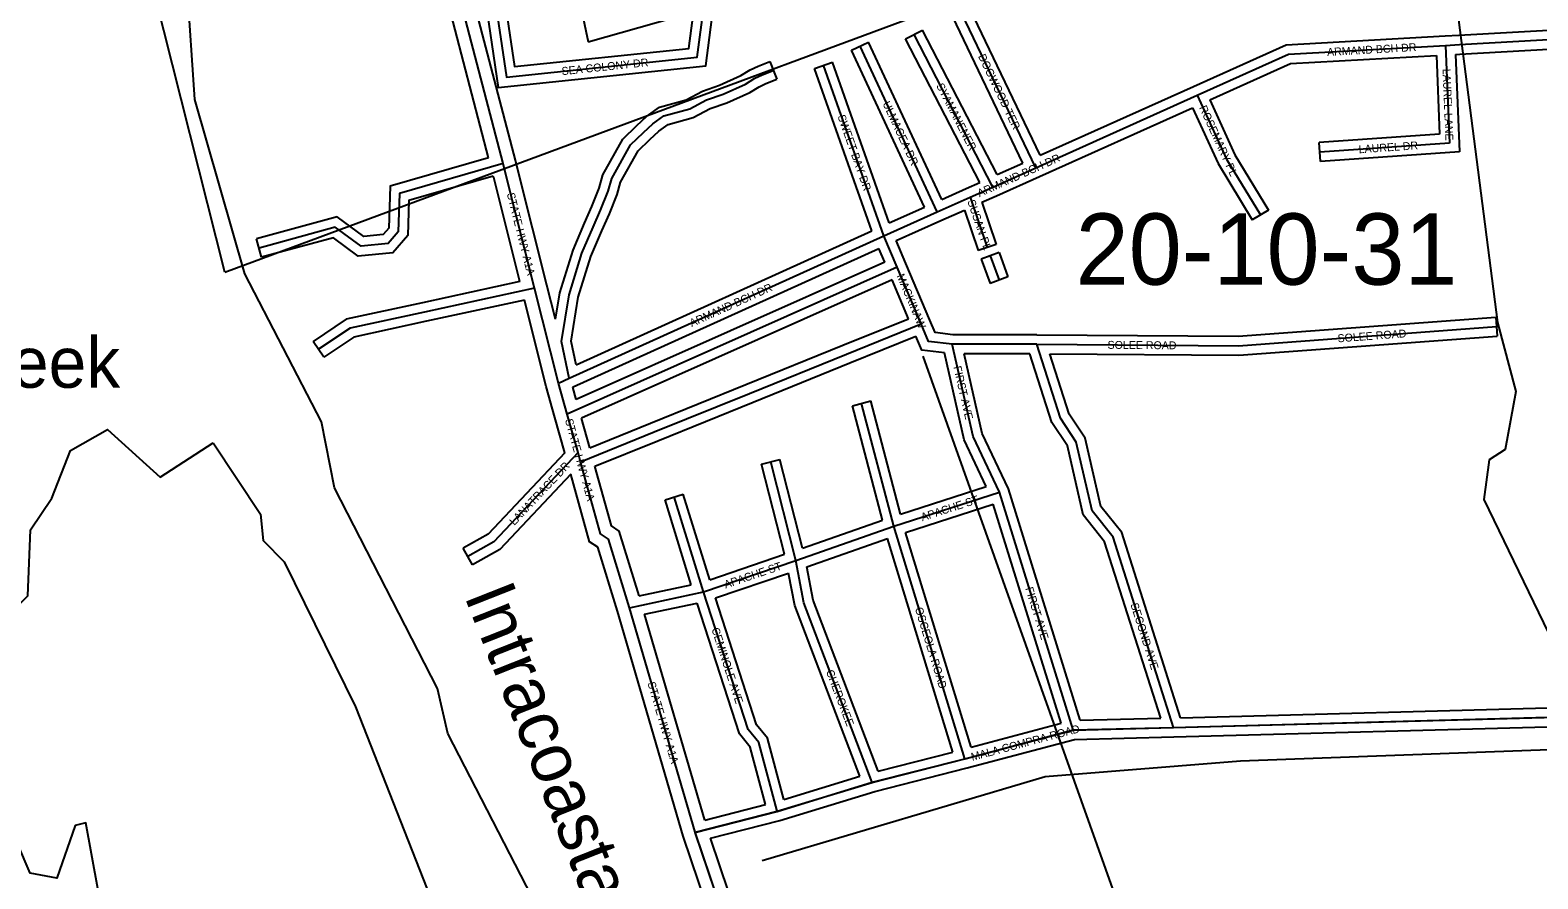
# Model space of a CAD drawing. Extents: x 457167 to 656239, y 1787309 to 1969297.
# Drawn here: x 589617 to 594373, y 1920018 to 1922697 of the extents above; entities that cross this region are included whole.
import ezdxf

# ---------------------------------------------------------------- set-up
doc = ezdxf.new("R2010")
doc.units = 0
for name, color, linetype in [('Level 1', 7, 'Continuous'), ('Level 2', 7, 'Continuous'), ('Level 22', 7, 'Continuous'), ('Level 23', 7, 'Continuous'), ('Level 31', 7, 'Continuous'), ('Level 32', 7, 'Continuous'), ('Level 34', 7, 'Continuous'), ('Level 41', 7, 'Continuous'), ('Level 5', 7, 'Continuous'), ('Level 8', 7, 'Continuous')]:
    doc.layers.add(name, color=color, linetype=linetype)

msp = doc.modelspace()

# ---------------------------------------------------------------- linework, layer by layer
at = {"layer": 'Level 1'}
for p, q in [((590230.84, 1921932.634), (589784.466, 1923706.976)), ((590230.84, 1921932.634), (592741.222, 1922864.576)), ((592432.879, 1921667.715), (597001.468, 1908832.252))]:
    msp.add_line(p, q, dxfattribs=at)
at = {"layer": 'Level 22'}
for p, q in [((591117.742, 1922241.643), (591108.589, 1922276.569)), ((591207.989, 1921882.567), (591117.742, 1922241.643)), ((591283.406, 1921582.792), (591207.989, 1921882.567)), ((591310.879, 1921484.924), (591283.406, 1921582.792)), ((591344.984, 1921363.407), (591310.879, 1921484.924)), ((591352.878, 1921334.666), (591344.984, 1921363.407)), ((591714.672, 1920164.918), (591507.455, 1920873.658))]:
    msp.add_line(p, q, dxfattribs=at)
for points in [[(591108.589, 1922276.569), (590943.839, 1922908.873), (590877.617, 1923375.546)], [(591507.455, 1920873.658), (591441.104, 1921090.506), (591416.031, 1921107.277), (591352.878, 1921334.666)], [(592524.986, 1917767.466), (592511.067, 1917804.218), (592485.99, 1917820.989), (592477.872, 1917904.641), (592336.729, 1918246.346), (592320.376, 1918346.376), (592270.297, 1918421.736), (592146.144, 1918847.05), (591863.687, 1919606.101), (591838.916, 1919797.785), (591714.672, 1920164.918)]]:
    msp.add_lwpolyline(points, dxfattribs=at)
at = {"layer": 'Level 23'}
for p, q in [((591156.537, 1922251.392), (591147.284, 1922286.709)), ((591246.783, 1921892.317), (591156.537, 1922251.392)), ((591078.949, 1922231.892), (591077.775, 1922236.36)), ((591161.561, 1921903.191), (591078.949, 1922231.892)), ((591273.864, 1921784.675), (591246.78, 1921892.326)), ((591244.748, 1921572.504), (591176.201, 1921844.97)), ((591272.368, 1921474.113), (591244.748, 1921572.504)), ((591339.61, 1921530.579), (591328.482, 1921570.221)), ((591303.519, 1921363.125), (591272.367, 1921474.116)), ((591382.182, 1921378.901), (591355.999, 1921472.191)), ((591676.514, 1920152.888), (591469.063, 1920862.432)), ((591745.025, 1920203.646), (591555.127, 1920853.151))]:
    msp.add_line(p, q, dxfattribs=at)
for points in [[(591062.599, 1922294.434), (590904.555, 1922900.996), (590833.319, 1923403.017)], [(591147.297, 1922286.654), (590983.121, 1922916.751), (590917.518, 1923379.076)], [(591469.063, 1920862.432), (591407.023, 1921065.178), (591381.46, 1921082.277), (591322.246, 1921295.48)], [(591537.913, 1920910.83), (591475.186, 1921115.833), (591450.602, 1921132.277), (591398.276, 1921320.683)], [(592487.578, 1917753.299), (592478.192, 1917778.082), (592448.007, 1917798.27), (592438.632, 1917894.862), (592297.997, 1918235.34), (592282.29, 1918331.416), (592233.608, 1918404.675), (592108.152, 1918834.454), (591824.603, 1919596.438), (591799.754, 1919788.721), (591676.514, 1920152.888)], [(592562.394, 1917781.633), (592543.942, 1917830.353), (592523.974, 1917843.708), (592517.111, 1917914.42), (592375.46, 1918257.352), (592358.462, 1918361.336), (592306.986, 1918438.798), (592184.137, 1918859.646), (591902.772, 1919615.764), (591878.078, 1919806.847), (591763.183, 1920146.356)]]:
    msp.add_lwpolyline(points, dxfattribs=at)
at = {"layer": 'Level 31'}
for p, q in [((592789.117, 1922262.736), (592542.793, 1922776.261)), ((592653.336, 1922201.876), (592405.369, 1922683.041)), ((594125.566, 1922651.381), (594744.584, 1922685.982)), ((592477.806, 1922123.268), (592234.68, 1922646.971)), ((594081.95, 1922648.905), (594125.566, 1922651.381)), ((594081.95, 1922648.905), (594094.544, 1922340.518)), ((592309.589, 1922047.921), (592119.87, 1922586.443)), ((592789.117, 1922262.736), (593298.85, 1922491.686)), ((593298.85, 1922491.686), (593390.826, 1922289.901)), ((594094.544, 1922340.518), (593685.241, 1922312.117)), ((592653.336, 1922201.876), (592789.117, 1922262.736)), ((593390.826, 1922289.901), (593497.754, 1922113.522)), ((592581.789, 1922169.636), (592653.336, 1922201.876)), ((592477.806, 1922123.268), (592581.789, 1922169.636)), ((592581.789, 1922169.636), (592635.851, 1922010.994)), ((592309.589, 1922047.921), (592477.806, 1922123.268)), ((591317.114, 1921598.006), (592309.589, 1922047.921)), ((592351.679, 1921948.937), (592309.589, 1922047.921)), ((592645.021, 1921984.796), (592673.168, 1921907.655)), ((592351.679, 1921948.937), (591310.879, 1921484.924)), ((592427.312, 1921769.53), (592351.679, 1921948.937)), ((592191.695, 1921674.3), (592427.312, 1921769.53)), ((593429.058, 1921700.54), (594242.916, 1921761.348)), ((592792.296, 1921705.264), (592525.704, 1921705.722)), ((592792.296, 1921705.264), (593429.058, 1921700.54)), ((591886.123, 1921550.465), (592191.695, 1921674.3)), ((591283.406, 1921582.792), (591317.114, 1921598.006)), ((591585.319, 1921428.805), (591886.123, 1921550.465)), ((592341.374, 1921130.756), (592239.725, 1921518.941)), ((591352.878, 1921334.666), (591585.319, 1921428.805)), ((592032.647, 1921022.926), (591952.794, 1921333.981)), ((591740.775, 1920923.433), (591648.512, 1921223.6)), ((592341.374, 1921130.756), (592674.883, 1921238.547)), ((592907.152, 1920487.951), (592674.883, 1921238.547)), ((592032.647, 1921022.926), (592341.374, 1921130.756)), ((592565.404, 1920396.901), (592341.374, 1921130.756)), ((591740.775, 1920923.433), (592032.647, 1921022.926)), ((591507.455, 1920873.658), (591740.775, 1920923.433)), ((592565.404, 1920396.901), (592907.152, 1920487.951)), ((592907.152, 1920487.951), (593223.971, 1920495.775)), ((593223.971, 1920495.775), (594509.369, 1920530.696)), ((592273.253, 1920322.496), (592565.404, 1920396.901)), ((591973.128, 1920231.014), (592273.253, 1920322.496)), ((591714.672, 1920164.918), (591973.128, 1920231.014))]:
    msp.add_line(p, q, dxfattribs=at)
for points in [[(591032.25, 1923135.631), (591118.917, 1922548.921), (591721.149, 1922612.228), (591762.686, 1922927.799), (591780.184, 1922940.496), (591961.708, 1922995.453), (592400.146, 1922971.784), (592645.689, 1922931.359), (592879.411, 1922853.137), (593078.227, 1922800.432), (593189.093, 1922785.697)], [(593298.85, 1922491.686), (593585.99, 1922621.019), (594081.95, 1922648.905)], [(591317.114, 1921598.006), (591292.85, 1921714.051), (591316.621, 1921861.285), (591357.522, 1921992.489), (591392.937, 1922075.337), (591416.225, 1922128.388), (591439.843, 1922188.348), (591451.671, 1922229.056), (591510.32, 1922334.773), (591551.378, 1922373.975), (591580.657, 1922400.833), (591615.654, 1922426.591), (591697.67, 1922448.993), (591750.146, 1922476.902), (591802.924, 1922494.992), (591873.199, 1922526.871), (591902.463, 1922545.001), (591925.677, 1922555.871), (591960.971, 1922569.991)], [(591108.589, 1922276.569), (590781.779, 1922181.508), (590778.072, 1922060.786), (590745.594, 1922023.024), (590660.424, 1922014.811), (590579.187, 1922074.593), (590338.536, 1922009.201)], [(591207.989, 1921882.567), (590860.557, 1921807.18), (590625.969, 1921756.321), (590526.078, 1921689.588)], [(592525.704, 1921705.722), (592450.73, 1921714.216), (592427.312, 1921769.53)], [(592674.883, 1921238.547), (592591.931, 1921413.966), (592525.704, 1921705.722)], [(593223.971, 1920495.775), (593033.384, 1921096.476), (592966.799, 1921179.864), (592916.963, 1921396.681), (592867.204, 1921471.676), (592792.296, 1921705.264)], [(591344.984, 1921363.407), (591079.801, 1921081.686), (590997.422, 1921035.285)], [(592273.253, 1920322.496), (592057.519, 1920889.426), (592032.647, 1921022.926)], [(591973.128, 1920231.014), (591915.034, 1920447.846), (591881.743, 1920489.724), (591740.775, 1920923.433)]]:
    msp.add_lwpolyline(points, dxfattribs=at)
at = {"layer": 'Level 32'}
for p, q in [((591330.669, 1922882.761), (591376.917, 1922660.286)), ((592803.513, 1922302.089), (592569.842, 1922789.236)), ((591376.917, 1922660.286), (591696.546, 1922750.306)), ((592748.751, 1922277.519), (592515.744, 1922763.286)), ((592378.702, 1922669.297), (592432.037, 1922696.784)), ((592666.989, 1922240.871), (592432.037, 1922696.784)), ((594080.33, 1922678.861), (594123.865, 1922681.333)), ((594123.892, 1922681.334), (594702.923, 1922713.701)), ((592207.469, 1922634.339), (592261.891, 1922659.604)), ((592437.792, 1922138.216), (592207.469, 1922634.339)), ((592492.575, 1922162.701), (592261.891, 1922659.604)), ((592612.184, 1922216.237), (592378.702, 1922669.297)), ((594127.24, 1922621.427), (594786.243, 1922658.263)), ((591949.827, 1922597.845), (591972.114, 1922542.137)), ((592091.575, 1922576.475), (592148.166, 1922596.411)), ((592327.059, 1922088.618), (592148.166, 1922596.411)), ((594053.218, 1922617.241), (594063.377, 1922368.428)), ((594113.131, 1922620.625), (594127.267, 1922621.428)), ((594113.131, 1922620.625), (594125.709, 1922312.607)), ((592272.156, 1922063.891), (592091.575, 1922576.475)), ((592803.513, 1922302.089), (593286.559, 1922519.052)), ((592801.409, 1922235.368), (593283.926, 1922452.094)), ((593283.926, 1922452.094), (593364.259, 1922275.854)), ((593338.646, 1922476.706), (593417.393, 1922303.946)), ((594063.378, 1922368.428), (593683.164, 1922342.046)), ((593687.318, 1922282.188), (593683.164, 1922342.046)), ((593417.393, 1922303.946), (593523.408, 1922129.075)), ((594125.708, 1922312.607), (593687.318, 1922282.188)), ((592666.989, 1922240.871), (592748.752, 1922277.519)), ((593364.259, 1922275.854), (593472.099, 1922097.969)), ((592569.463, 1922196.987), (592612.184, 1922216.237)), ((592665.606, 1922174.5), (592801.387, 1922235.358)), ((592492.575, 1922162.701), (592569.569, 1922197.036)), ((592618.984, 1922153.491), (592665.661, 1922174.525)), ((592618.984, 1922153.491), (592664.247, 1922020.671)), ((592327.059, 1922088.618), (592437.791, 1922138.216)), ((592490.025, 1922095.867), (592563.992, 1922128.851)), ((592563.992, 1922128.851), (592607.454, 1922001.316)), ((593523.408, 1922129.075), (593472.099, 1922097.969)), ((591338.82, 1921640.784), (592272.155, 1922063.891)), ((592348.715, 1922032.572), (592490.07, 1922095.888)), ((590346.404, 1921980.251), (590330.669, 1922038.152)), ((592379.287, 1921960.677), (592348.716, 1922032.572)), ((592664.247, 1922020.671), (592607.454, 1922001.316)), ((591329.502, 1921570.681), (592294.001, 1922007.914)), ((592312.533, 1921964.331), (591339.611, 1921530.579)), ((592312.533, 1921964.331), (592294, 1922007.913)), ((592454.956, 1921781.184), (592379.323, 1921960.591)), ((592673.204, 1921995.078), (592616.838, 1921974.511)), ((592616.838, 1921974.511), (592644.984, 1921897.371)), ((592673.204, 1921995.078), (592701.351, 1921917.937)), ((592701.351, 1921917.937), (592644.984, 1921897.371)), ((592335.929, 1921909.068), (591355.999, 1921472.191)), ((592387.84, 1921785.934), (592335.929, 1921909.068)), ((592180.454, 1921702.115), (592387.839, 1921785.935)), ((593428.049, 1921730.548), (594240.679, 1921791.265)), ((594240.679, 1921791.265), (594245.151, 1921731.431)), ((592202.938, 1921646.484), (592411.192, 1921730.655)), ((592792.347, 1921735.264), (592527.424, 1921735.719)), ((592792.518, 1921735.264), (593428.049, 1921730.548)), ((593430.066, 1921670.53), (594245.151, 1921731.431)), ((590542.743, 1921664.642), (590509.412, 1921714.535)), ((591874.856, 1921578.268), (592180.428, 1921702.104)), ((592770.399, 1921675.301), (592563.291, 1921675.656)), ((591897.391, 1921522.66), (592202.964, 1921646.495)), ((592833.519, 1921674.955), (593430.065, 1921670.53)), ((591328.483, 1921570.221), (591329.457, 1921570.661)), ((591574.07, 1921456.616), (591874.875, 1921578.276)), ((591596.568, 1921400.993), (591897.372, 1921522.652)), ((592210.704, 1921511.341), (592268.748, 1921526.539)), ((592305.338, 1921149.948), (592210.704, 1921511.341)), ((592362.354, 1921169.066), (592268.748, 1921526.539)), ((591382.182, 1921378.901), (591574.057, 1921456.611)), ((591398.276, 1921320.683), (591596.581, 1921400.998)), ((591923.736, 1921326.52), (591981.852, 1921341.44)), ((591996.685, 1921042.362), (591923.736, 1921326.52)), ((592053.586, 1921062.016), (591981.852, 1921341.44)), ((592362.354, 1921169.066), (592633.163, 1921256.591)), ((592929.1, 1920518.502), (592702.913, 1921249.447)), ((591619.836, 1921214.785), (591677.189, 1921232.413)), ((591702.473, 1920945.936), (591619.836, 1921214.785)), ((591760.366, 1920961.806), (591677.189, 1921232.413)), ((592378.686, 1921111.286), (592655.203, 1921200.656)), ((592869.263, 1920508.905), (592655.203, 1921200.656)), ((592053.585, 1921062.016), (592305.337, 1921149.947)), ((592585.646, 1920433.341), (592378.685, 1921111.286)), ((591012.144, 1921009.146), (590982.699, 1921061.425)), ((592066.859, 1921003.096), (592321.797, 1921092.14)), ((592527.53, 1920418.213), (592321.796, 1921092.14)), ((591760.365, 1920961.806), (591996.685, 1921042.362)), ((591778.45, 1920904.578), (592009.507, 1920983.341)), ((591537.914, 1920910.83), (591702.474, 1920945.936)), ((591555.126, 1920853.151), (591720.6, 1920888.452)), ((593245.735, 1920526.376), (594508.554, 1920560.686)), ((592585.646, 1920433.341), (592869.264, 1920508.904)), ((592929.1, 1920518.503), (593183.294, 1920524.779)), ((593224.786, 1920465.785), (594510.184, 1920500.706)), ((592572.807, 1920367.828), (592911.442, 1920458.047)), ((592911.442, 1920458.047), (593224.712, 1920465.782)), ((592291.776, 1920358.171), (592527.531, 1920418.213)), ((592281.333, 1920293.594), (592572.807, 1920367.828)), ((591994.073, 1920268.761), (592233.796, 1920341.831)), ((591745.024, 1920203.646), (591936.297, 1920252.561)), ((591981.223, 1920202.117), (592281.334, 1920293.595)), ((591763.183, 1920146.356), (591981.223, 1920202.116))]:
    msp.add_line(p, q, dxfattribs=at)
for points in [[(591002.474, 1923131.906), (591093.444, 1922516.076), (591747.806, 1922584.865), (591790.747, 1922911.093), (591793.714, 1922913.246), (591965.354, 1922965.211), (592396.891, 1922941.915), (592638.445, 1922902.146), (592870.798, 1922824.383), (593072.384, 1922770.944), (593185.14, 1922755.958)], [(591065.786, 1923113.906), (591144.391, 1922581.765), (591694.492, 1922639.592), (591734.625, 1922944.504), (591766.654, 1922967.746), (591958.06, 1923025.695), (592403.4, 1923001.653), (592652.932, 1922960.571), (592888.024, 1922881.891), (593084.069, 1922829.921), (593156.462, 1922820.298)], [(593286.53, 1922519.04), (593578.747, 1922650.66), (594080.347, 1922678.862)], [(591273.864, 1921784.675), (591287.344, 1921868.175), (591329.336, 1922002.876), (591365.409, 1922087.263), (591388.523, 1922139.92), (591411.422, 1922198.052), (591423.802, 1922240.664), (591486.301, 1922353.319), (591530.877, 1922395.881), (591561.57, 1922424.036), (591602.365, 1922454.061), (591686.537, 1922477.052), (591738.164, 1922504.509), (591791.838, 1922522.906), (591859.044, 1922553.392), (591888.154, 1922571.428), (591913.735, 1922583.406), (591949.827, 1922597.845)], [(593338.647, 1922476.706), (593593.234, 1922591.378), (594053.218, 1922617.241)], [(591338.82, 1921640.784), (591323.352, 1921714.754), (591345.897, 1921854.395), (591385.709, 1921982.101), (591420.466, 1922063.411), (591443.927, 1922116.857), (591468.264, 1922178.644), (591479.539, 1922217.448), (591534.339, 1922316.227), (591571.878, 1922352.07), (591599.743, 1922377.631), (591628.942, 1922399.121), (591708.803, 1922420.935), (591762.129, 1922449.295), (591814.009, 1922467.079), (591887.355, 1922500.348), (591916.773, 1922518.576), (591937.619, 1922528.336), (591972.114, 1922542.137)], [(591062.599, 1922294.434), (590752.464, 1922204.224), (590748.412, 1922072.307), (590730.713, 1922051.729), (590668.965, 1922045.774), (590585.3, 1922107.343), (590330.669, 1922038.152)], [(591077.776, 1922236.361), (590811.096, 1922158.792), (590807.733, 1922049.263), (590760.477, 1921994.319), (590651.884, 1921983.848), (590573.074, 1922041.843), (590346.404, 1921980.251)], [(591161.561, 1921903.191), (590854.198, 1921836.498), (590614.042, 1921784.433), (590509.412, 1921714.535)], [(591176.201, 1921844.97), (590866.915, 1921777.861), (590637.895, 1921728.209), (590542.743, 1921664.642)], [(592527.424, 1921735.72), (592471.524, 1921742.053), (592454.938, 1921781.226)], [(592501.164, 1921678.309), (592429.937, 1921686.378), (592411.192, 1921730.655)], [(592633.164, 1921256.591), (592563.404, 1921404.116), (592501.164, 1921678.309)], [(592702.912, 1921249.447), (592620.459, 1921423.817), (592563.292, 1921675.656)], [(593183.294, 1920524.779), (593006.471, 1921082.101), (592939.092, 1921166.483), (592888.947, 1921384.641), (592839.905, 1921458.555), (592770.399, 1921675.301)], [(593245.735, 1920526.377), (593060.299, 1921110.849), (592994.505, 1921193.244), (592944.978, 1921408.719), (592894.501, 1921484.797), (592833.519, 1921674.955)], [(591303.518, 1921363.125), (591061.092, 1921105.581), (590982.699, 1921061.425)], [(591322.246, 1921295.48), (591098.51, 1921057.792), (591012.144, 1921009.146)], [(592233.796, 1920341.831), (592028.521, 1920881.278), (592009.506, 1920983.341)], [(592291.776, 1920358.171), (592086.518, 1920897.574), (592066.859, 1921003.096)], [(591936.298, 1920252.561), (591887.67, 1920434.058), (591854.887, 1920475.296), (591720.599, 1920888.452)], [(591994.073, 1920268.761), (591942.399, 1920461.635), (591908.599, 1920504.151), (591778.45, 1920904.578)]]:
    msp.add_lwpolyline(points, dxfattribs=at)
at = {"layer": 'Level 5'}
for points in [[(593980.964, 1923706.721), (594030.444, 1923449.492), (594245.409, 1921773.653), (594303.534, 1921556.848), (594269.996, 1921373.483), (594219.945, 1921340.202), (594203.147, 1921215.189), (594469.318, 1920664.697), (594552.422, 1920431.172)], [(590294.178, 1921927.956), (590136.369, 1922478.318), (590111.753, 1922836.817)], [(592255.896, 1916615.569), (592014.794, 1917216.051), (591973.37, 1917457.837), (591690.845, 1918316.806), (591566.584, 1919042.203), (591391.906, 1919425.841), (591400.474, 1919625.916), (591425.514, 1919667.568), (591408.942, 1919742.62), (591200.756, 1919959.593), (590934.546, 1920476.715), (590901.334, 1920618.498), (590576.901, 1921252.391), (590535.447, 1921460.856), (590294.178, 1921927.956)], [(589850.19, 1919877.675), (589792.155, 1920194.522), (589758.815, 1920186.211), (589700.266, 1920019.557), (589616.935, 1920036.327), (589458.929, 1920403.285), (589225.614, 1920503.546), (589209.003, 1920570.278), (589234.141, 1920686.951), (589192.589, 1920812.064), (589542.744, 1920845.016), (589609.533, 1920911.638), (589618.07, 1921120.053), (589684.89, 1921219.986), (589743.399, 1921370.01), (589860.169, 1921436.572), (590026.734, 1921286.319), (590193.594, 1921394.533)], [(590193.594, 1921394.533), (590343.389, 1921169.288), (590351.62, 1921085.916), (590418.252, 1921019.135), (590642.841, 1920560.405), (590892.283, 1919926.581)], [(591926.114, 1920075.52), (592818.382, 1920341.341), (593435.329, 1920390.706), (594552.422, 1920431.172)]]:
    msp.add_lwpolyline(points, dxfattribs=at)
at = {"layer": 'Level 8'}
msp.add_lwpolyline([(591838.527, 1919797.693), (591714.52, 1920164.701), (591973.523, 1920230.704), (592273.525, 1920322.708), (592565.528, 1920396.711), (592907.531, 1920487.715), (593223.534, 1920495.717), (594509.55, 1920530.725), (594958.556, 1920542.727), (595516.563, 1920541.73), (595791.566, 1920541.731)], dxfattribs=at)

# ---------------------------------------------------------------- texts
at = {"layer": 'Level 2'}
msp.add_text('20-10-31', height=225, dxfattribs=at).set_placement((592915.132, 1921893.467))
at = {"layer": 'Level 34'}
for s, rotation, p in [('ARMAND BCH DR', 3.217736, (593708.77, 1922615.403)), ('SEA COLONY DR', 6.000675, (591294.479, 1922554.807)), ('DOGWOOD TER', 295.625358, (592606.464, 1922614.621)), ('LAUREL LANE', 272.337414, (594072.474, 1922574.64)), ('SYAMANENER', 297.263811, (592474.308, 1922521.983)), ('ULMACEA DR', 294.902331, (592305.119, 1922465.561)), ('ROSEMARY PL', 294.503517, (593304.003, 1922452.644)), ('SWEET BAY DR', 289.406531, (592163.381, 1922425.32)), ('LAUREL DR', 3.968947, (593808.749, 1922308.158)), ('ARMAND BCH DR', 24.141842, (592611.23, 1922169.308)), ('STATE HWY A1A', 284.107289, (591120.208, 1922180.556)), ('SUSAN PL', 288.817808, (592572.91, 1922156.939)), ('MACKINAW', 292.858539, (592349.714, 1921921.421)), ('ARMAND BCH DR', 24.385414, (591703.624, 1921759.499)), ('SOLEE ROAD', 4.272644, (593742.221, 1921711.404)), ('SOLEE ROAD', 359.574614, (593015.625, 1921691.107)), ('FIRST AVE', 282.788531, (592529.164, 1921634.018)), ('STATE HWY A1A', 285.356414, (591303.702, 1921466.528)), ('LANATRACE DR', 46.731214, (591144.101, 1921131.761)), ('APACHE ST', 17.910361, (592431.503, 1921146.751)), ('APACHE ST', 18.822697, (591810.699, 1920934.062)), ('FIRST AVE', 287.193922, (592755.754, 1920934.926)), ('OSCEOLA ROAD', 286.975694, (592407.501, 1920871.336)), ('SECOND AVE', 287.602339, (593087.475, 1920884.661)), ('CEMINOLE AVE', 288.005081, (591765.637, 1920806.504)), ('CHEROKEE', 290.832758, (592126.652, 1920672.606)), ('STATE HWY A1A', 286.296958, (591563.911, 1920636.021)), ('MALA COMPRA ROAD', 14.918089, (592588.845, 1920390.211))]:
    msp.add_text(s, height=25, rotation=rotation, dxfattribs=at).set_placement(p)
at = {"layer": 'Level 41'}
msp.add_text('Long Creek', height=160, dxfattribs=at).set_placement((588794.568, 1921568.075))
msp.add_text('Intracoastal Waterway', height=160, rotation=291.568133, dxfattribs=at).set_placement((590984.77, 1920912.106))

doc.saveas('drawing.dxf')
